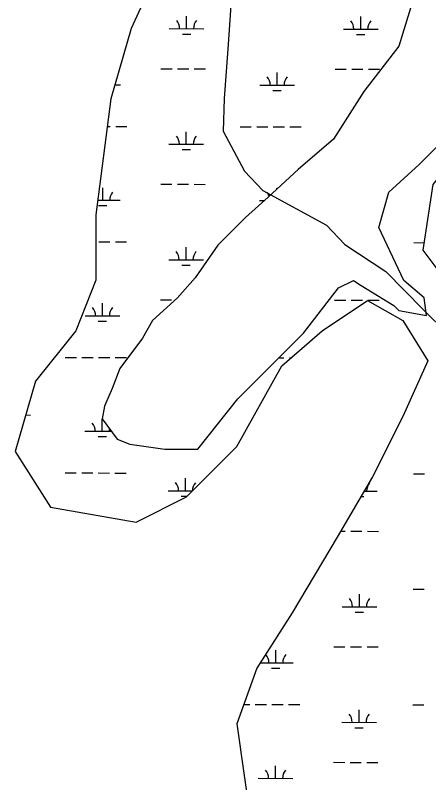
# Model space of a CAD drawing. Extents: x 3177385 to 3215275, y 903885 to 929304.
# Drawn here: x 3185488 to 3186679, y 917378 to 919587 of the extents above; entities that cross this region are included whole.
import ezdxf

# ---------------------------------------------------------------- set-up
doc = ezdxf.new("R2010")
doc.units = 0
for name, color, linetype in [('V-SITE-VEGE', 7, 'Continuous'), ('V-TOPO-SHOR', 7, 'Continuous'), ('V-WETL-SWMP', 7, 'Continuous')]:
    doc.layers.add(name, color=color, linetype=linetype)

msp = doc.modelspace()

# ---------------------------------------------------------------- linework, layer by layer
at = {"layer": 'V-SITE-VEGE'}
msp.add_lwpolyline([(3186637.2, 919643.4), (3186593.8, 919498.4), (3186492.3, 919367.8), (3186405.3, 919230), (3186303.8, 919143), (3186216.8, 919063.2), (3186151.6, 919005.2), (3186071.9, 918925.4), (3186006.6, 918831.1), (3185955.9, 918773.1), (3185883.4, 918707.8), (3185854.4, 918657), (3185789.2, 918570), (3185767.4, 918512), (3185745.7, 918461.2), (3185738.4, 918424.9), (3185781.9, 918366.9), (3185818.1, 918352.4), (3185919.6, 918337.9), (3186013.9, 918337.9), (3186129.8, 918483), (3186318.3, 918671.5), (3186419.8, 918802.1), (3186463.3, 918823.8), (3186485, 918809.3), (3186579.3, 918751.3), (3186593.8, 918736.8), (3186673.5, 918722.3), (3186666.2, 918773.1), (3186608.3, 918823.8), (3186535.8, 918976.1), (3186564.8, 919077.7), (3186651.7, 919157.5), (3186775, 919280.8)], dxfattribs=at)
at = {"layer": 'V-TOPO-SHOR'}
msp.add_lwpolyline([(3186112.6, 919659.2), (3186101.6, 919503.1), (3186090.6, 919347), (3186087.1, 919253.8), (3186148.3, 919137.8), (3186201.7, 919082.8), (3186384.7, 918982.4), (3186438.1, 918927.3), (3186556.3, 918849.6), (3186663.2, 918739.5), (3186733.8, 918671.2), (3186770.1, 918629.4), (3186840.7, 918561.1), (3186930.4, 918464.3)], dxfattribs=at)
at = {"layer": 'V-WETL-SWMP'}
for p, q in [((3185981.8, 919548.5), (3185981.9, 919584.5)), ((3186483.7, 919547.4), (3186483.8, 919583.4)), ((3185931.8, 919548.7), (3186031.8, 919548.4)), ((3185969.8, 919533.1), (3185993.8, 919533.1)), ((3186433.7, 919547.5), (3186533.7, 919547.3)), ((3186471.7, 919532), (3186495.7, 919531.9)), ((3185908.1, 919433.3), (3185940.1, 919433.2)), ((3185956.1, 919433.2), (3185988.1, 919433.1)), ((3186004.1, 919433.1), (3186036.1, 919433)), ((3186242.9, 919386.1), (3186243, 919422.1)), ((3186410.1, 919432.1), (3186442.1, 919432)), ((3186458.1, 919432), (3186490.1, 919431.9)), ((3186506.1, 919431.9), (3186538.1, 919431.8)), ((3185775.5, 919387.2), (3185791, 919387.1)), ((3186192.9, 919386.2), (3186292.9, 919386)), ((3186230.8, 919370.7), (3186254.8, 919370.6)), ((3185753.5, 919267.1), (3185761.9, 919267.1)), ((3185777.9, 919267.1), (3185809.9, 919267)), ((3186135.8, 919266.3), (3186167.8, 919266.2)), ((3186183.8, 919266.1), (3186215.8, 919266.1)), ((3186231.8, 919266), (3186263.8, 919266)), ((3186279.8, 919265.9), (3186311.8, 919265.8)), ((3185981, 919215.9), (3185981.1, 919251.9)), ((3185931, 919216), (3186031, 919215.8)), ((3185969, 919200.5), (3185993, 919200.4)), ((3185740.2, 919054.6), (3185740.3, 919090.6)), ((3185907.4, 919100.6), (3185939.4, 919100.5)), ((3185955.4, 919100.5), (3185987.4, 919100.4)), ((3186003.4, 919100.4), (3186035.4, 919100.3)), ((3186242.2, 919086.4), (3186242.2, 919089.4)), ((3185725.8, 919054.6), (3185790.2, 919054.5)), ((3186192.1, 919053.5), (3186205.9, 919053.5)), ((3185728.2, 919039.2), (3185752.2, 919039.1)), ((3185729.1, 918934.5), (3185761.1, 918934.5)), ((3185777.1, 918934.4), (3185809.1, 918934.3)), ((3186636.9, 918932.4), (3186665.9, 918932.3)), ((3185980.3, 918883.2), (3185980.4, 918919.2)), ((3185930.3, 918883.3), (3186030.3, 918883.1)), ((3185968.2, 918867.8), (3185992.2, 918867.7)), ((3185739.4, 918721.9), (3185739.5, 918757.9)), ((3185906.6, 918767.9), (3185938.6, 918767.9)), ((3186408.5, 918766.8), (3186440.5, 918766.7)), ((3186456.5, 918766.7), (3186488.5, 918766.6)), ((3186504.5, 918766.5), (3186536.5, 918766.5)), ((3185689.4, 918722), (3185789.4, 918721.8)), ((3185727.4, 918706.5), (3185751.4, 918706.4)), ((3185632.3, 918602.1), (3185664.3, 918602)), ((3185680.3, 918602), (3185712.3, 918601.9)), ((3185728.3, 918601.9), (3185760.3, 918601.8)), ((3185776.3, 918601.7), (3185808.3, 918601.7)), ((3186247.5, 918600.6), (3186262.2, 918600.6)), ((3186278.2, 918600.6), (3186283.3, 918600.6)), ((3185518.5, 918436.2), (3185531.9, 918436.1)), ((3185738.7, 918389.2), (3185738.7, 918424.5)), ((3185688.7, 918389.3), (3185765.2, 918389.2)), ((3185726.6, 918373.8), (3185750.6, 918373.8)), ((3185631.5, 918269.4), (3185663.5, 918269.3)), ((3185679.5, 918269.3), (3185711.5, 918269.2)), ((3185727.5, 918269.2), (3185759.5, 918269.1)), ((3185775.5, 918269.1), (3185807.5, 918269)), ((3186635.3, 918267.1), (3186667.3, 918267)), ((3185978.7, 918217.9), (3185978.8, 918253.9)), ((3185928.7, 918218), (3185998.9, 918217.8)), ((3185966.7, 918202.4), (3185983.5, 918202.4)), ((3186484.5, 918201.2), (3186492.6, 918201.2)), ((3186493.5, 918216.7), (3186530.6, 918216.6)), ((3186426.3, 918101.4), (3186439, 918101.3)), ((3186455, 918101.3), (3186487, 918101.2)), ((3186503, 918101.2), (3186535, 918101.1)), ((3186479.9, 917884), (3186479.9, 917920)), ((3186634.6, 917934.4), (3186666.6, 917934.3)), ((3186429.9, 917884.1), (3186529.9, 917883.9)), ((3186467.8, 917868.6), (3186491.8, 917868.6)), ((3186239, 917722.7), (3186239.1, 917758.7)), ((3186406.2, 917768.7), (3186438.2, 917768.7)), ((3186454.2, 917768.6), (3186486.2, 917768.6)), ((3186502.2, 917768.5), (3186534.2, 917768.5)), ((3186194.3, 917722.8), (3186289, 917722.6)), ((3186227, 917707.3), (3186251, 917707.2)), ((3186146.4, 917602.9), (3186163.9, 917602.8)), ((3186179.9, 917602.8), (3186211.9, 917602.7)), ((3186227.9, 917602.7), (3186259.9, 917602.6)), ((3186275.9, 917602.5), (3186307.9, 917602.5)), ((3186479.1, 917551.3), (3186479.2, 917587.3)), ((3186633.8, 917601.7), (3186665.8, 917601.6)), ((3186429.1, 917551.5), (3186529.1, 917551.2)), ((3186467, 917535.9), (3186491, 917535.9)), ((3186405.4, 917436.1), (3186437.4, 917436)), ((3186453.4, 917436), (3186485.4, 917435.9)), ((3186501.4, 917435.9), (3186533.4, 917435.8)), ((3186238.2, 917390), (3186238.3, 917426)), ((3186188.2, 917390.1), (3186288.2, 917389.9))]:
    msp.add_line(p, q, dxfattribs=at)
for points in [[(3185981.2, 919897.3), (3185821.8, 919549.1), (3185763.8, 919346.1), (3185720.3, 919012.4), (3185720.3, 918823.9), (3185662.3, 918678.8), (3185546.3, 918533.7), (3185488.3, 918330.7), (3185589.8, 918171.1), (3185836.3, 918127.6), (3185981.2, 918200.1), (3186126.2, 918345.2), (3186256.7, 918577.3), (3186372.7, 918678.8), (3186503.1, 918765.8), (3186604.6, 918707.8), (3186677.1, 918591.8), (3186604.6, 918432.2), (3186517.6, 918258.1), (3186416.2, 918084.1), (3186285.7, 917866.5), (3186184.2, 917706.9), (3186126.2, 917547.4), (3186169.7, 917242.7)], [(3186996.1, 919665.2), (3186967.1, 919476.6), (3186807.6, 919244.5), (3186691.6, 919099.5), (3186662.6, 918910.9), (3186706.1, 918852.9), (3186793.1, 918867.4), (3186851.1, 918852.9), (3186880.1, 918809.3), (3186967.1, 918794.8), (3187083, 918809.3), (3187199, 918881.9), (3187344, 919070.5), (3187489, 919215.5), (3187547, 919331.6), (3187619.5, 919563.6), (3187648.4, 919679.7)], [(3186637.3, 919643.4), (3186593.8, 919498.4), (3186492.3, 919367.8), (3186405.3, 919230), (3186303.8, 919143), (3186216.8, 919063.2), (3186151.6, 919005.2), (3186071.9, 918925.4), (3186006.6, 918831.1), (3185955.9, 918773.1), (3185883.4, 918707.8), (3185854.4, 918657), (3185789.2, 918570), (3185767.4, 918512), (3185745.7, 918461.2), (3185738.4, 918424.9), (3185781.9, 918366.9), (3185818.1, 918352.4), (3185919.6, 918337.9), (3186013.9, 918337.9), (3186129.8, 918483), (3186318.3, 918671.5), (3186419.8, 918802.1), (3186463.3, 918823.8), (3186485, 918809.3), (3186579.3, 918751.3), (3186593.8, 918736.8), (3186673.5, 918722.3), (3186666.2, 918773.1), (3186608.3, 918823.8), (3186535.8, 918976.1), (3186564.8, 919077.7), (3186651.7, 919157.5), (3186775, 919280.8)]]:
    msp.add_lwpolyline(points, dxfattribs=at)
for centre, start, end in [((3185926.6, 919549.2), 359.0948, 40.6385), ((3186037.1, 919548.9), 139.0948, 180.6385), ((3186428.5, 919548), 359.0948, 40.6385), ((3186539, 919547.7), 139.0948, 180.6385), ((3186187.6, 919386.7), 359.0948, 40.6385), ((3186298.1, 919386.4), 139.0948, 180.6385), ((3185925.8, 919216.5), 359.0948, 40.6385), ((3186036.3, 919216.2), 139.0948, 180.6385), ((3185795.4, 919054.9), 139.0948, 180.6385), ((3186186.9, 919054), 20.0311, 40.6385), ((3185925, 918883.8), 359.0948, 40.6385), ((3186035.5, 918883.5), 139.0948, 180.6385), ((3185684.2, 918722.5), 359.0948, 40.6385), ((3185794.7, 918722.2), 139.0948, 180.6385), ((3185683.4, 918389.8), 359.0948, 40.6385), ((3185793.9, 918389.6), 167.9921, 180.6385), ((3185923.5, 918218.5), 359.0948, 40.6385), ((3186034, 918218.2), 139.0948, 180.6385), ((3186535.9, 918217), 139.0948, 180.6385), ((3186424.6, 917884.6), 359.0948, 40.6385), ((3186535.1, 917884.4), 139.0948, 180.6385), ((3186183.8, 917723.3), 359.0948, 40.6385), ((3186294.3, 917723.1), 139.0948, 180.6385), ((3186423.8, 917551.9), 359.0948, 40.6385), ((3186534.3, 917551.7), 139.0948, 180.6385), ((3186183, 917390.6), 359.0948, 40.6385), ((3186293.5, 917390.4), 139.0948, 180.6385)]:
    msp.add_arc(centre, 35.2, start, end, dxfattribs=at)

doc.saveas('drawing.dxf')
